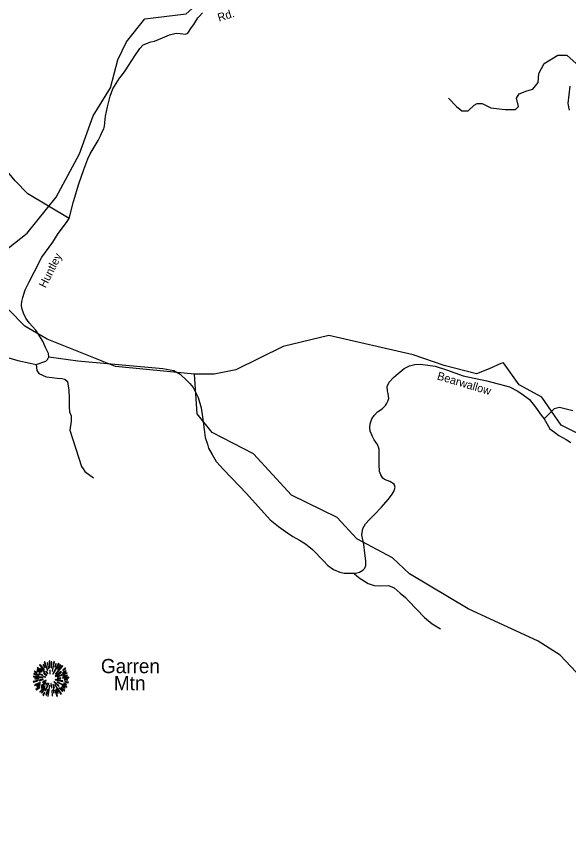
# Model space of a CAD drawing. Extents: x 884530 to 1028605, y 526725 to 653634.
# Drawn here: x 981873 to 986338, y 632236 to 638841 of the extents above; entities that cross this region are included whole.
import ezdxf

# ---------------------------------------------------------------- set-up
doc = ezdxf.new("R2010")
doc.units = 0
for name, color, linetype in [('Exist Geographical Mountain Summit CELL', 7, 'Continuous'), ('Exist Geographical Mountain Summit Label', 7, 'Continuous'), ('Exist Hydrographic Creek Single Shore', 7, 'Continuous'), ('Exist Hydrographic Misc Water Feature', 7, 'Continuous'), ('Exist Road Non-System Type 51', 7, 'Continuous'), ('Exist Road Secondary Type 51 Attributed', 7, 'Continuous'), ('Exist Road Secondary Type 51 Label', 7, 'Continuous')]:
    doc.layers.add(name, color=color, linetype=linetype)

msp = doc.modelspace()

# ---------------------------------------------------------------- linework, layer by layer
at = {"layer": 'Exist Geographical Mountain Summit CELL'}
for points in [[(982088.2, 633600.2), (982103.8, 633578.4), (982105.7, 633579.8), (982092.3, 633604.2)], [(982099.1, 633622), (982125.3, 633555.1), (982128.2, 633556.2), (982104.2, 633624.5)], [(982133, 633570), (982135.5, 633570.8), (982126.4, 633618.7), (982122.1, 633617.6)], [(982137.7, 633631.4), (982141.7, 633579.4), (982144.9, 633579.8), (982143.5, 633632.5)], [(982153.7, 633577.3), (982157.6, 633577.3), (982161.3, 633624.5), (982155.8, 633624.5)], [(982165.7, 633548.9), (982180.6, 633626), (982175.1, 633627.8), (982162.4, 633549.7)], [(982168.9, 633527.1), (982171.8, 633525.3), (982220.5, 633610), (982215.1, 633613.6)], [(982183.4, 633584.2), (982186.7, 633583), (982196.2, 633610), (982191.5, 633611.8)], [(982017.4, 633544.2), (982039.9, 633535.5), (982041, 633538.4), (982018.9, 633549.3)], [(982039.2, 633555.1), (982065, 633538.8), (982067.2, 633541.4), (982042.1, 633559.1)], [(982040.3, 633574), (982079.9, 633543.5), (982082.1, 633545.7), (982043.9, 633578.4)], [(982060.6, 633598.7), (982096.6, 633561.3), (982099.9, 633563.8), (982064.7, 633603.5)], [(982068.6, 633571.1), (982101.3, 633542), (982103.5, 633544.2), (982071.5, 633576.2)], [(982111.9, 633545.7), (982125.7, 633529.3), (982127.8, 633531.5), (982115.1, 633548.6)], [(982143.1, 633558.1), (982144.5, 633528.9), (982147.1, 633529.3), (982147.1, 633558.4)], [(982186.7, 633508.6), (982188.5, 633506.1), (982237.2, 633542), (982234, 633546.4)], [(982190, 633528.6), (982192.2, 633526.4), (982247.8, 633590.7), (982243.8, 633595.5)], [(982227.4, 633600.2), (982206.4, 633566.7), (982209.3, 633565.6), (982231.8, 633596.9)], [(982247.8, 633533.7), (982275.4, 633548.6), (982272.5, 633553.6), (982246.4, 633536.2)], [(982247.8, 633556.6), (982249.6, 633554), (982272.5, 633570.3), (982268.8, 633574)], [(982010.5, 633466.1), (982011.9, 633461), (982047.9, 633471.5), (982045.7, 633474.8)], [(982011.9, 633503.9), (982083.9, 633496.9), (982084.2, 633499.9), (982011.9, 633508.9)], [(982014.5, 633524.9), (982055.9, 633515.5), (982057, 633518.8), (982015.6, 633529.7)], [(982024, 633486.4), (982053.7, 633487.9), (982053.7, 633491.5), (982022.9, 633491.5)], [(982055.9, 633527.1), (982086.4, 633515.2), (982087.5, 633517.3), (982058.1, 633531.2)], [(982056.3, 633477.4), (982057.3, 633472.6), (982090.5, 633481), (982089.7, 633484.6)], [(982083.9, 633463.2), (982086.1, 633458.5), (982114.8, 633473.7), (982113.7, 633477)], [(982092.3, 633532.6), (982117.3, 633513.6), (982119.5, 633516.6), (982094.8, 633535.8)], [(982092.6, 633502.8), (982109.7, 633500.6), (982110.1, 633502.8), (982093.4, 633507.1)], [(982188.1, 633479.2), (982248.9, 633467.2), (982250, 633471.5), (982189.3, 633482.8)], [(982202.8, 633493), (982202.8, 633490.1), (982232.9, 633490.1), (982233.6, 633495.1)], [(982203.8, 633505.7), (982204.9, 633503.5), (982283, 633532.2), (982281.2, 633536.9)], [(982246, 633491.9), (982298.3, 633495.1), (982298.6, 633499.9), (982246.4, 633495.1)], [(982249.6, 633505.7), (982286.3, 633512.2), (982284.9, 633517.7), (982248.2, 633507.9)], [(982260.9, 633479.9), (982287.4, 633477.7), (982287.4, 633482), (982261.3, 633483.1)], [(982020.3, 633438.4), (982022.9, 633433.8), (982068.3, 633453.7), (982066.8, 633458.5)], [(982031.6, 633401.7), (982034.4, 633397.7), (982062.8, 633418.8), (982060.2, 633422.1)], [(982037.8, 633422.5), (982066.8, 633439.2), (982064.7, 633442.8), (982035.6, 633427.5)], [(982062.5, 633382.1), (982065.4, 633379.6), (982106.1, 633427.2), (982103.2, 633429.3)], [(982077.8, 633413.4), (982097, 633431.5), (982093.7, 633433.8), (982073.3, 633416.6)], [(982074, 633431.9), (982077, 633428.3), (982111.5, 633456.6), (982109.7, 633459.2)], [(982102.4, 633413.4), (982077.4, 633374.1), (982080.6, 633371.6), (982106.4, 633411.2)], [(982105.7, 633392), (982110.1, 633390.2), (982136.6, 633448.6), (982134.1, 633449.4)], [(982112.6, 633441.4), (982115.9, 633438.4), (982126, 633454.8), (982124.2, 633456.2)], [(982127.1, 633346.6), (982131.8, 633345.4), (982144.5, 633434.8), (982141.3, 633435.6)], [(982152.6, 633450.5), (982156.5, 633413.4), (982161, 633413.7), (982155.8, 633451.2)], [(982168.6, 633441.8), (982177.3, 633411.9), (982181.3, 633413.7), (982170.7, 633442.8)], [(982177, 633462.1), (982215.5, 633426.8), (982218, 633431.2), (982178.8, 633464.3)], [(982183.1, 633439.5), (982233.6, 633364.7), (982237.2, 633367.6), (982185.6, 633440.6)], [(982202, 633459.6), (982280.1, 633421.4), (982281.9, 633426.8), (982203.5, 633462.5)], [(982215.5, 633413.7), (982245.6, 633384.6), (982248.9, 633387.2), (982217.7, 633416.2)], [(982232.2, 633414.4), (982262.7, 633388.6), (982265.9, 633392.3), (982234, 633417)], [(982241.3, 633425.4), (982266.3, 633412.3), (982268.8, 633416), (982243.5, 633429.3)], [(982255.4, 633449.4), (982276.5, 633441.4), (982278.3, 633445.8), (982256.9, 633452.6)], [(982264.9, 633462.8), (982293.2, 633455.5), (982293.9, 633461), (982265.9, 633467.2)], [(982087.5, 633354.9), (982092.3, 633352), (982103.2, 633376.7), (982099.9, 633378.9)], [(982117.3, 633356.7), (982129.3, 633399.5), (982125.7, 633399.9), (982112.9, 633357.7)], [(982158.8, 633392), (982162.4, 633349.5), (982166.4, 633350.5), (982163.1, 633392)], [(982178.4, 633375.2), (982172.9, 633405.1), (982169.6, 633405.1), (982174, 633374.1)], [(982183.1, 633396.7), (982200.6, 633346.9), (982204.9, 633348.7), (982186, 633397.4)], [(982193.6, 633402.5), (982209.6, 633373), (982213.7, 633375.2), (982197.3, 633403.9)]]:
    msp.add_lwpolyline(points, close=True, dxfattribs=at)
at = {"layer": 'Exist Hydrographic Creek Single Shore'}
for points in [[(981580.6, 636715.8), (981600.3, 636807.3), (981960.4, 637088.9), (982195.6, 637379.5), (982382.9, 637730.2), (982493.4, 638036.5), (982634.8, 638263.4), (982692.7, 638488.7), (982764.3, 638634.9), (982912.7, 638822.2), (983246.2, 638862.9), (983557.3, 639140.8), (983875.1, 639406.8), (983975, 639644.4), (984183.6, 639886.4), (984427.7, 640180), (984586.8, 640541.9), (984823.1, 640522.6), (984900.2, 640585.3), (984943.6, 640657.7)], [(986488.5, 635432.6), (986276.8, 635536.5), (986122.5, 635763.3), (985939.2, 635864.6), (985810.1, 636040.9), (985789.4, 636036.2), (985696.5, 635993), (985592, 635951.4), (985331.6, 636019), (985082, 636104.7), (984400, 636262.2), (984030.1, 636174.4), (983648.3, 635985.1), (983471.9, 635949.3), (983313.4, 635949.2)]]:
    msp.add_lwpolyline(points, dxfattribs=at)
at = {"layer": 'Exist Hydrographic Misc Water Feature'}
for points in [[(983313.4, 635949.2), (982673.5, 636011.3), (982122.5, 636232.4), (981942.7, 636337.7), (981813.8, 636468.3), (981767, 636561.1), (981580.6, 636715.8)], [(988105.1, 632236.5), (987976.4, 632376.9), (987240.7, 632801.9), (986862.6, 632963.7), (986702.1, 633144.2), (986567.8, 633360.2), (986270.2, 633677.9), (986090.8, 633793.1), (985524.4, 634053.9), (985050.5, 634335.8), (984913.2, 634466.6), (984626.7, 634620), (984465.8, 634790.6), (984096.8, 634971.9), (983791.5, 635306.3), (983455.7, 635477.1), (983336, 635630.4), (983313.4, 635949.2)]]:
    msp.add_lwpolyline(points, dxfattribs=at)
at = {"layer": 'Exist Road Non-System Type 51'}
for points in [[(985366.9, 638180.8), (985430.5, 638112.9), (985473.9, 638079.1), (985526.9, 638079.1), (985575.2, 638122.5), (985599.3, 638137), (985637.8, 638137), (985710.2, 638103.2), (985825.9, 638088.8), (985907.9, 638088.8), (985932, 638112.9), (985917.5, 638180.4), (985936.8, 638214.2), (985999.5, 638238.3), (986047.7, 638252.8), (986091.1, 638305.9), (986096, 638378.3), (986139.4, 638460.3), (986250.3, 638527.8), (986322.6, 638527.8), (986399.8, 638460.3)], [(982299.3, 637207.2), (981965.2, 637406.5), (981862.6, 637513), (981644.9, 637775.3), (981596, 637833), (981568, 637896), (981555.7, 638044.5), (981554, 638100.5), (981561, 638145.9), (981582, 638179.1), (981674.6, 638242)], [(986346.7, 638276.9), (986332.3, 638137), (986341.9, 638083.9)], [(982034.4, 636028.7), (982040.1, 635979.8), (982055.1, 635956.3), (982114.8, 635927.7), (982164, 635922.5), (982202.5, 635917.8), (982241, 635915), (982264.5, 635910.3), (982288, 635891.5), (982298.5, 635817.1), (982300.6, 635755.8), (982300.6, 635683.4), (982302.8, 635644.9), (982316.6, 635613.9), (982316.6, 635570.7), (982304.3, 635498.3), (982401.1, 635202.3), (982412.4, 635185.2), (982426.6, 635163.9), (982497.8, 635112.6)], [(986371.5, 635653.6), (986263.6, 635679.7), (986221.1, 635669.9), (986139.4, 635588.2)], [(984605.4, 634339.5), (984645.7, 634302.9), (984718, 634258.7), (984765.8, 634241.5), (984816.6, 634239), (984880.5, 634240.9), (984927.9, 634222.6), (984974.8, 634179.4), (985019, 634143.7), (985044.1, 634119.1), (985173.9, 633983), (985234.9, 633933.2), (985302.1, 633893)]]:
    msp.add_lwpolyline(points, dxfattribs=at)
at = {"layer": 'Exist Road Secondary Type 51 Attributed'}
for points in [[(982134.9, 636090.7), (982133, 636117), (982107.7, 636165.8), (982086.1, 636217.5), (982029.5, 636306.4), (981977, 636364.6), (981949.5, 636403.1), (981931.7, 636443.7), (981918.5, 636483.8), (981915.6, 636506.4), (981917.9, 636537.4), (981925.7, 636568.6), (981943.6, 636631), (981973.3, 636690.4), (982017.5, 636773.7), (982079.2, 636894.4), (982168.1, 637017.4), (982211.9, 637086.5), (982279.5, 637174.8), (982299.3, 637207.2), (982335.8, 637345.8), (982379.5, 637488.1), (982418.9, 637604.6), (982452.3, 637688.7), (982470.1, 637730), (982501.1, 637784.5), (982534, 637837.1), (982554.6, 637875.6), (982567.8, 637908.5), (982579.6, 637932.6), (982585.2, 637954.7), (982594.5, 638033.9), (982610.5, 638111), (982631.6, 638195.3), (982654.2, 638254.3), (982706.6, 638342.5), (982722, 638360), (982754.2, 638401.9), (982806.2, 638483.3), (982831.6, 638522.4), (982871, 638581.4), (982898, 638610.5), (982932.9, 638625.5), (982959.3, 638634.8), (982991.2, 638642), (983056, 638667.6), (983112.4, 638693), (983164, 638706.1), (983197.8, 638703.3), (983240.1, 638698.6), (983259.8, 638706.1), (983288, 638750.3), (983308.5, 638774.5), (983341.1, 638828), (983350.2, 638840.9), (983379.2, 638869.9)], [(981766.2, 636094.4), (981885.7, 636060.5), (981983.7, 636039.7), (982034.4, 636028.7), (982111.1, 636053.9), (982124.6, 636067.2), (982134.9, 636090.7)], [(982134.9, 636090.7), (982370.6, 636056.9), (983058.5, 635995.9), (983145.4, 635979.9), (983196.9, 635949.7), (983250.1, 635898.3), (983274.5, 635874.3), (983303.5, 635841.3), (983342.3, 635759.8), (983367.1, 635676.4), (983377.2, 635603.9), (983391.7, 635501.2), (983400.7, 635436.9), (983418, 635384.7), (983426.5, 635351.8), (983455, 635301.3), (983488.7, 635244.5), (983550.8, 635175.3), (983733.5, 634985.4), (983924.6, 634773.6), (983991.3, 634719.1), (984048.5, 634677.7), (984107.1, 634636.6), (984161.2, 634608.9), (984209.9, 634577.4), (984266.7, 634531.9), (984355.4, 634441.4), (984392.3, 634404.2), (984436.8, 634371), (984488, 634349.9), (984522.7, 634342.4), (984545.7, 634341.9), (984586.6, 634341.4), (984615.2, 634341.9), (984648.5, 634348.9), (984673.9, 634364.9), (984689.4, 634383.2), (984697.8, 634404.8), (984697.4, 634441.9), (984691, 634503.4), (984681.7, 634574.5), (984667.3, 634652.4), (984673.9, 634703.1), (984694.6, 634739.7), (984727.4, 634776.4), (984768.3, 634816.3), (984824.6, 634875.5), (984879.1, 634935.6), (984905.4, 634973.2), (984926, 635000.4), (984930.7, 635018.3), (984935.4, 635036.1), (984927.9, 635061.5), (984892.9, 635081.8), (984850.2, 635099.4), (984834.9, 635110.4), (984819, 635136.7), (984808.2, 635164.4), (984806.3, 635220.7), (984806.3, 635285.6), (984805.4, 635342.9), (984792.2, 635380.5), (984766.9, 635419.9), (984752.3, 635446.6), (984734.5, 635489.2), (984729.8, 635520), (984734.5, 635549.1), (984747.6, 635589.5), (984765.9, 635616.3), (984792.2, 635645.4), (984830.7, 635670.7), (984858.6, 635697.7), (984866.6, 635708.8), (984877.2, 635731.3), (984884.2, 635752.5), (984878.3, 635794.8), (984874.9, 635815.1), (984872, 635851.1), (984887.1, 635884.9), (984920.9, 635923.5), (984958.9, 635955.9), (985008.7, 635994.4), (985051.8, 636017.9), (985095, 636028.2), (985139.2, 636031), (985258.4, 636013.2), (985351.4, 635985), (985484.8, 635934.9), (985676.1, 635894.6), (985858.6, 635848.1), (985926.5, 635811.3), (985970.8, 635782.9), (986020.6, 635744.1), (986070.6, 635682.3), (986114.9, 635619.1), (986139.4, 635588.2), (986187, 635506.6), (986224.1, 635481.2), (986259.9, 635454.6), (986318.4, 635422.6), (986355.6, 635397.8)]]:
    msp.add_lwpolyline(points, dxfattribs=at)

# ---------------------------------------------------------------- texts
at = {"layer": 'Exist Geographical Mountain Summit Label'}
for s, p in [('Garren', (982556.6, 633533.3)), ('Mtn', (982661.4, 633395.7))]:
    msp.add_text(s, height=114.83, dxfattribs=at).set_placement(p)
at = {"layer": 'Exist Road Secondary Type 51 Label'}
for s, rotation, p in [('Rd.', 17.12557, (983511.7, 638798.1)), ('Huntley', 63.28148, (982109.7, 636641.3)), ('Bearwallow', 343.38641, (985269.7, 635908.4))]:
    msp.add_text(s, height=65.62, rotation=rotation, dxfattribs=at).set_placement(p)

doc.saveas('drawing.dxf')
